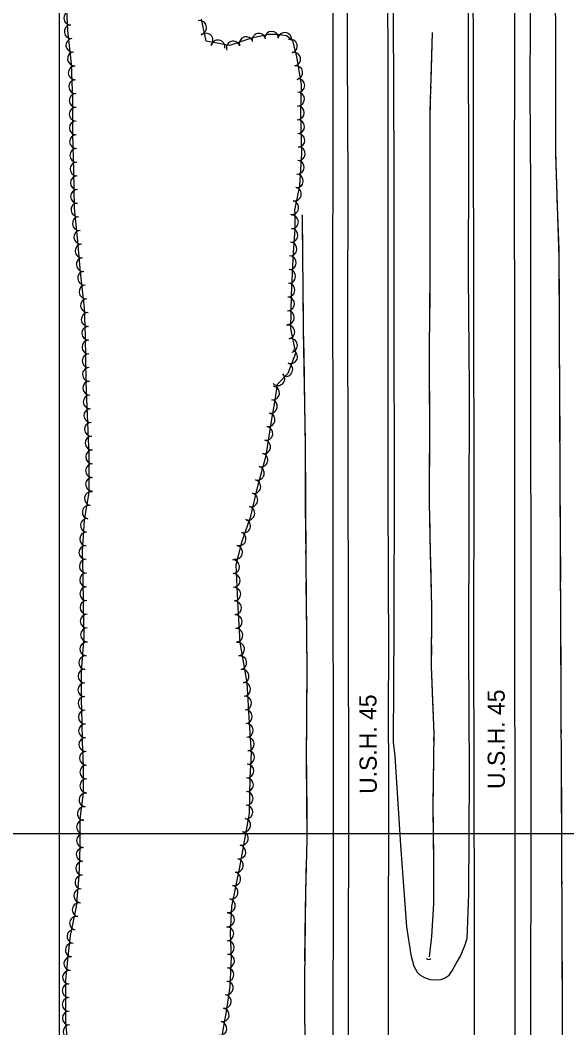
# Model space of a CAD drawing. Extents: x 353423 to 364002, y 127000 to 201942.
# Drawn here: x 359977 to 360296, y 155387 to 155974 of the extents above; entities that cross this region are included whole.
import ezdxf

# ---------------------------------------------------------------- set-up
doc = ezdxf.new("R2010")
doc.units = 0
for name, color, linetype in [('E_DTM_SlopeBottom', 7, 'Continuous'), ('E_DTM_SlopeTop', 7, 'Continuous'), ('E_FEN_Generic', 7, 'Continuous'), ('E_LAND_TreeLine', 7, 'Continuous'), ('E_RW_IP', 7, 'Continuous'), ('E_STRUCT_WingWall', 7, 'Continuous')]:
    doc.layers.add(name, color=color, linetype=linetype)

msp = doc.modelspace()

# ---------------------------------------------------------------- linework, layer by layer
at = {"layer": 'E_DTM_SlopeBottom'}
msp.add_arc((360215.46, 155428.13), 1.62, 216.437, 322.67656, dxfattribs=at)
at = {"layer": 'E_DTM_SlopeTop'}
for points in [[(360160.88, 154649.51), (360160.47, 154778.56), (360160.34, 154844.91), (360160.34, 154917.3), (360160.17, 154974.67), (360160.09, 155063.03), (360159.94, 155148.34), (360160.21, 155221.69), (360159.95, 155291.68), (360159.68, 155375.74), (360159.8, 155476.89), (360159.9, 155559.87), (360159.69, 155639.04), (360159.6, 155727.58), (360159.58, 155825.76), (360159.66, 155895.71), (360159.68, 155995.85), (360159.71, 156063.63), (360159.51, 156154.85), (360159.48, 156245.71), (360159.4, 156333.74), (360159.15, 156418.98)], [(360166.92, 156419.55), (360167.69, 156338.28), (360167.82, 156246.99), (360167.75, 156156.84), (360168.07, 156066.65), (360167.85, 155955.08), (360168.16, 155878.49), (360168.12, 155801.67), (360168.24, 155719.12), (360168.4, 155623.17), (360168.58, 155524.2), (360168.52, 155411.79), (360168.54, 155304.55), (360168.56, 155207.12), (360168.55, 155102.32), (360168.68, 154992.12), (360168.79, 154882.27), (360168.66, 154785.18), (360169.22, 154651.05)], [(360238.45, 156419.97), (360238.32, 156333.38), (360238.24, 156256.42), (360238.51, 156181.39), (360238.23, 156110.84), (360238.4, 156042.61), (360238.45, 155959.79), (360238.75, 155891.08), (360238.48, 155825.48), (360238.98, 155759.24), (360238.85, 155683.17), (360238.67, 155608.44), (360238.98, 155534.19), (360238.67, 155464.8), (360237.69, 155438.42)], [(360242.14, 155455.7), (360242, 155527.56), (360241.75, 155617.93), (360241.89, 155701.88), (360241.73, 155805.97), (360241.53, 155923.08), (360241.47, 156028.03), (360241.49, 156118.97), (360241.22, 156222.11), (360241.36, 156314.48), (360241.32, 156419.96)], [(360266.56, 154659.69), (360266.53, 154799.17), (360266.6, 154873.71), (360266.48, 154948.08), (360266.28, 155051.99), (360266.19, 155142.07), (360266.25, 155235.9), (360265.98, 155330.49), (360265.93, 155417.04), (360265.94, 155508.08), (360265.74, 155616.08), (360265.8, 155714.37), (360265.71, 155796.87), (360265.44, 155872.07), (360265.77, 155960.11), (360265.67, 156034.75), (360265.41, 156134.94), (360265.6, 156225.34), (360265.44, 156337.76), (360265.53, 156416.75)], [(360274.83, 156416.43), (360274.29, 156328.16), (360274.93, 156251.92), (360275.09, 156171.42), (360275.17, 156093.96), (360274.88, 156014.15), (360274.48, 155933.7), (360274.83, 155876.11), (360274.96, 155519.19), (360274.62, 155232.93), (360275.58, 155113.48), (360275.1, 155012.93), (360275.25, 154915.83), (360275.1, 154849.17), (360275.67, 154756.01), (360275.81, 154684.26), (360276.15, 154660.12)], [(360191.3, 156415.43), (360191.29, 156334.45), (360191.35, 156256.93), (360191.27, 156177.68), (360191.32, 156103.21), (360191.42, 156010.15), (360191.54, 155928.69), (360191.57, 155849.98), (360191.61, 155779.91), (360191.5, 155696.52), (360191.89, 155604.61), (360191.83, 155573.64)], [(360195.2, 156415.12), (360195.17, 156340.62), (360194.9, 156252.93), (360194.98, 156174.15), (360195.24, 156094.68), (360195.14, 156021.22), (360194.77, 155977.26), (360195.15, 155887.46), (360195.14, 155796.82), (360195.28, 155704.82), (360195.19, 155620.24), (360194.64, 155553.17)], [(360191.83, 155573.64), (360191.9, 155531.49), (360191.85, 155419.08), (360191.87, 155311.83), (360191.82, 155218.14)], [(360194.64, 155553.17), (360195.75, 155545.09), (360199.04, 155493.21), (360202.53, 155445.62), (360205.08, 155429.29), (360206.68, 155422.59), (360208.75, 155419.12), (360210.22, 155417.65), (360213.03, 155415.94), (360216.14, 155414.79), (360218.94, 155414.67), (360222.59, 155414.9), (360225.04, 155415.76), (360227.35, 155417.43), (360229.28, 155420.34), (360231.43, 155424.18), (360234.06, 155428.46), (360236.98, 155435.64), (360237.69, 155438.42)], [(360242.11, 155225.49), (360242.46, 155240.09), (360242.19, 155334.67), (360242.14, 155421.22), (360242.14, 155455.7)]]:
    msp.add_lwpolyline(points, dxfattribs=at)
at = {"layer": 'E_FEN_Generic'}
msp.add_line((360112.12, 155963.63), (360099.19, 155959.35), dxfattribs=at)
for points in [[(360003.95, 155984.26), (360004.66, 155968.02), (360006.86, 155948.58), (360007.59, 155927.73), (360007.66, 155907.58), (360008.15, 155886.31), (360008.49, 155864.73), (360010.54, 155845.06), (360012.1, 155827.24), (360014.35, 155806.27), (360014.94, 155790.1), (360015.13, 155776.42), (360015.39, 155762.84), (360015.91, 155748.62), (360017.2, 155720.73), (360017.09, 155699), (360014.34, 155682.39), (360013.24, 155664.57), (360013.64, 155650.08), (360013.85, 155632.75), (360014.26, 155614.4), (360012.71, 155594.56), (360012.68, 155578.03), (360012.99, 155564.99), (360013.15, 155553.4), (360013.75, 155539.09), (360013.75, 155523.59), (360011.92, 155508.61), (360011.85, 155492.28), (360011.24, 155475.2), (360009.67, 155457.29), (360006.31, 155440.45), (360004.88, 155428.24), (360003.55, 155414.49), (360003.53, 155402.4), (360003.58, 155390.21), (360004.58, 155376.83)], [(360003.95, 155984.26), (360004.66, 155968.02), (360006.86, 155948.58), (360007.59, 155927.73), (360007.66, 155907.58), (360008.15, 155886.31), (360008.49, 155864.73), (360010.54, 155845.06), (360012.1, 155827.24), (360014.35, 155806.27), (360014.94, 155790.1), (360015.13, 155776.42), (360015.39, 155762.84), (360015.91, 155748.62), (360017.2, 155720.73), (360017.09, 155699), (360014.34, 155682.39), (360013.24, 155664.57), (360013.64, 155650.08), (360013.85, 155632.75), (360014.26, 155614.4), (360012.71, 155594.56), (360012.68, 155578.03), (360012.99, 155564.99), (360013.15, 155553.4), (360013.75, 155539.09), (360013.75, 155523.59), (360011.92, 155508.61), (360011.85, 155492.28), (360011.24, 155475.2), (360009.67, 155457.29), (360006.31, 155440.45), (360004.88, 155428.24), (360003.55, 155414.49), (360003.53, 155402.4), (360003.58, 155390.21), (360004.58, 155376.83)], [(360099.19, 155959.35), (360085.66, 155961.9), (360082.86, 155974.68)], [(360095.2, 155383.18), (360097.63, 155397.28), (360099.6, 155410.72), (360100.28, 155427.96), (360099.78, 155441.7), (360100.58, 155457.36), (360105.21, 155480.43), (360106.63, 155487.91), (360110.9, 155511.67), (360111.29, 155532.4), (360112.02, 155547.04), (360110.82, 155564.56), (360109.42, 155587.82), (360105.38, 155611.34), (360104.06, 155635.2), (360103.12, 155656.55), (360106.55, 155670.35), (360111.74, 155685.03), (360115.65, 155702.52), (360120.5, 155720.4), (360123.57, 155739.25), (360125.88, 155752.51), (360127.26, 155761.91), (360133.51, 155768.33), (360137.85, 155779.89), (360135.02, 155794.45), (360135.35, 155813.98), (360136.54, 155838.75), (360137.5, 155852.42), (360137.45, 155861.19), (360137.37, 155863.42), (360140.21, 155877.6), (360141.42, 155896.31), (360140.92, 155919.27), (360141.21, 155936.47), (360138.54, 155952.96), (360136.09, 155961.99), (360132.54, 155964.88), (360127.11, 155965.7), (360122, 155965.67), (360112.12, 155963.63)]]:
    msp.add_lwpolyline(points, dxfattribs=at)
for centre, radius, start, end in [((360006.44, 155975.25), 4, 92.48573, 272.47041), ((360006.83, 155967.41), 4, 96.47982, 276.4645), ((360081.78, 155969.86), 3.99, 282.34635, 102.33103), ((360007.74, 155959.45), 4, 96.47982, 276.4645), ((360085.51, 155962.46), 3.99, 315.43339, 135.41806), ((360108.91, 155960.37), 3.99, 18.32024, 198.30492), ((360116.38, 155962.38), 3.99, 11.69396, 191.67864), ((360123.82, 155963.59), 3.99, 0.34449, 180.32917), ((360131.42, 155962.93), 3.99, 351.36609, 171.35077), ((360092.5, 155958.49), 3.99, 349.31696, 169.30164), ((360101.34, 155957.86), 3.99, 18.32024, 198.30492), ((360134.75, 155958.94), 3.99, 285.18869, 105.17337), ((360008.64, 155951.5), 4, 96.47982, 276.4645), ((360136.67, 155951.42), 3.99, 279.21576, 99.20044), ((360009.14, 155943.35), 4, 92.01308, 271.99775), ((360137.95, 155943.54), 3.99, 279.21576, 99.20044), ((360139.11, 155936.02), 3.99, 269.03133, 89.01601), ((360009.42, 155935.35), 4, 92.01308, 271.99775), ((360009.69, 155927.29), 4, 90.21234, 270.19702), ((360138.98, 155928.04), 3.99, 269.03133, 89.01601), ((360009.72, 155919.28), 4, 90.21234, 270.19702), ((360138.84, 155920.06), 3.99, 269.03133, 89.01601), ((360009.74, 155911.28), 4, 90.21234, 270.19702), ((360138.99, 155912), 3.99, 271.26484, 91.24952), ((360009.86, 155903.31), 4, 91.32491, 271.30959), ((360139.16, 155904.02), 3.99, 271.26484, 91.24952), ((360010.04, 155895.31), 4, 91.32491, 271.30959), ((360139.32, 155896.22), 3.99, 266.31067, 86.29535), ((360010.22, 155887.31), 4, 91.32491, 271.30959), ((360138.81, 155888.25), 3.99, 266.31067, 86.29535), ((360010.36, 155879.29), 4, 90.89944, 270.88411), ((360138.29, 155880.29), 3.99, 266.31067, 86.29535), ((360137.1, 155872.69), 3.99, 258.66664, 78.65132), ((360010.48, 155871.29), 4, 90.89944, 270.88411), ((360010.72, 155863.47), 4, 95.95326, 275.93794), ((360135.53, 155864.87), 3.99, 258.66664, 78.65132), ((360011.55, 155855.51), 4, 95.95326, 275.93794), ((360135.38, 155856.48), 3.99, 270.36069, 90.34537), ((360135.14, 155848.67), 3.99, 265.99473, 85.97941), ((360012.38, 155847.55), 4, 95.95326, 275.93794), ((360013.12, 155839.55), 4, 95.02402, 275.0087), ((360134.58, 155840.7), 3.99, 265.99473, 85.97941), ((360013.82, 155831.57), 4, 95.02402, 275.0087), ((360134.16, 155832.69), 3.99, 267.24861, 87.23329), ((360133.77, 155824.72), 3.99, 267.24861, 87.23329), ((360014.59, 155823.65), 4, 96.13754, 276.12222), ((360015.45, 155815.69), 4, 96.13754, 276.12222), ((360133.39, 155816.74), 3.99, 267.24861, 87.23329), ((360016.3, 155807.73), 4, 96.13754, 276.12222), ((360133.17, 155808.7), 3.99, 269.05404, 89.03872), ((360016.69, 155799.59), 4, 92.09299, 272.07767), ((360133.04, 155800.72), 3.99, 269.05404, 89.03872), ((360016.98, 155791.59), 4, 92.09299, 272.07767), ((360133.3, 155792.33), 3.99, 281.01541, 101.00009), ((360017.13, 155783.54), 4, 90.79099, 270.77567), ((360134.83, 155784.5), 3.99, 281.01541, 101.00009), ((360134.89, 155777.93), 3.99, 249.42066, 69.40533), ((360017.24, 155775.55), 4, 91.09591, 271.08058), ((360017.39, 155767.54), 4, 91.09591, 271.08058), ((360132.08, 155770.45), 3.99, 249.42066, 69.40533), ((360127.48, 155765.13), 3.99, 225.75325, 45.73793), ((360017.6, 155759.58), 4, 92.12235, 272.10703), ((360124.39, 155756.75), 3.99, 261.65319, 81.63786), ((360017.9, 155751.58), 4, 92.12235, 272.10703), ((360123.13, 155748.93), 3.99, 260.13675, 80.12143), ((360018.24, 155743.6), 4, 92.64573, 272.63041), ((360121.76, 155741.06), 3.99, 260.13675, 80.12143), ((360018.61, 155735.61), 4, 92.64573, 272.63041), ((360120.46, 155733.17), 3.99, 260.74908, 80.73376), ((360018.98, 155727.61), 4, 92.64573, 272.63041), ((360119.18, 155725.29), 3.99, 260.74908, 80.73376), ((360019.29, 155719.51), 4, 89.73878, 269.72346), ((360117.6, 155717.69), 3.99, 254.83444, 74.81912), ((360019.25, 155711.5), 4, 89.73878, 269.72346), ((360115.51, 155709.99), 3.99, 254.83444, 74.81912), ((360019.21, 155703.5), 4, 89.73878, 269.72346), ((360113.43, 155702.18), 3.99, 257.42372, 77.4084), ((360018.59, 155695.21), 4, 80.57778, 260.56246), ((360111.69, 155694.39), 3.99, 257.42372, 77.4084), ((360017.28, 155687.31), 4, 80.57778, 260.56246), ((360109.95, 155686.6), 3.99, 257.42372, 77.4084), ((360016.26, 155679.6), 4, 86.47837, 266.46305), ((360107.49, 155679.28), 3.99, 250.54171, 70.52638), ((360015.77, 155671.61), 4, 86.47837, 266.46305), ((360104.83, 155671.75), 3.99, 250.54171, 70.52638), ((360015.35, 155663.8), 4, 91.61747, 271.60215), ((360102.78, 155663.84), 3.99, 256.03497, 76.01964), ((360015.58, 155655.8), 4, 91.61747, 271.60215), ((360101.08, 155655.47), 3.99, 272.51712, 92.5018), ((360015.77, 155647.77), 4, 90.70821, 270.69289), ((360101.43, 155647.49), 3.99, 272.51712, 92.5018), ((360015.86, 155639.76), 4, 90.70821, 270.69289), ((360101.78, 155639.52), 3.99, 272.51712, 92.5018), ((360015.97, 155631.78), 4, 91.26599, 271.25066), ((360102.17, 155631.52), 3.99, 273.17219, 93.15687), ((360016.15, 155623.78), 4, 91.26599, 271.25066), ((360102.61, 155623.55), 3.99, 273.17219, 93.15687), ((360016.32, 155615.77), 4, 91.26599, 271.25066), ((360103.05, 155615.58), 3.99, 273.17219, 93.15687), ((360015.83, 155607.58), 4, 85.53651, 265.52119), ((360103.93, 155607.42), 3.99, 279.7589, 99.74358), ((360015.2, 155599.6), 4, 85.53651, 265.52119), ((360105.28, 155599.55), 3.99, 279.7589, 99.74358), ((360014.8, 155591.77), 4, 89.92103, 269.90571), ((360106.63, 155591.68), 3.99, 279.7589, 99.74358), ((360014.79, 155583.77), 4, 89.92103, 269.90571), ((360107.55, 155584), 3.99, 273.46421, 93.44889), ((360014.83, 155575.82), 4, 91.36469, 271.34937), ((360108.04, 155576.03), 3.99, 273.46421, 93.44889), ((360015.02, 155567.81), 4, 91.36469, 271.34937), ((360108.52, 155568.06), 3.99, 273.46421, 93.44889), ((360109.03, 155560.08), 3.99, 273.92613, 93.91081), ((360015.16, 155559.79), 4, 90.774, 270.75868), ((360015.31, 155551.85), 4, 92.42092, 272.4056), ((360109.58, 155552.11), 3.99, 273.92613, 93.91081), ((360015.65, 155543.85), 4, 92.42092, 272.4056), ((360109.8, 155544.4), 3.99, 267.13764, 87.12232), ((360015.85, 155535.76), 4, 90.02615, 270.01083), ((360109.4, 155536.42), 3.99, 267.13764, 87.12232), ((360015.85, 155527.76), 4, 90.02615, 270.01083), ((360109.12, 155528.38), 3.99, 268.94639, 88.93107), ((360015.37, 155519.53), 4, 83.0479, 263.03258), ((360108.98, 155520.4), 3.99, 268.94639, 88.93107), ((360014.4, 155511.58), 4, 83.0479, 263.03258), ((360108.83, 155512.42), 3.99, 268.94639, 88.93107), ((360014, 155503.84), 4, 89.76211, 269.74678), ((360107.56, 155504.88), 3.99, 259.81682, 79.80149), ((360013.97, 155495.84), 4, 89.76211, 269.74678), ((360106.15, 155497.02), 3.99, 259.81682, 79.80149), ((360013.79, 155487.77), 4, 87.95184, 267.93652), ((360104.74, 155489.17), 3.99, 259.81682, 79.80149), ((360013.5, 155479.77), 4, 87.95184, 267.93652), ((360103.26, 155481.35), 3.99, 259.23076, 79.21544), ((360101.69, 155473.54), 3.99, 258.65523, 78.63991), ((360013.03, 155471.68), 4, 84.9794, 264.96408), ((360012.33, 155463.7), 4, 84.9794, 264.96408), ((360100.12, 155465.71), 3.99, 258.65523, 78.63991), ((360011.45, 155455.52), 4, 78.72783, 258.71251), ((360098.55, 155457.89), 3.99, 258.65523, 78.63991), ((360098.09, 155449.61), 3.99, 267.07611, 87.06078), ((360009.88, 155447.67), 4, 78.72783, 258.71251), ((360008.36, 155439.99), 4, 83.33758, 263.32225), ((360097.69, 155441.46), 3.99, 272.11287, 92.09755), ((360007.43, 155432.04), 4, 83.33758, 263.32225), ((360097.99, 155433.48), 3.99, 272.11287, 92.09755), ((360098.1, 155425.66), 3.99, 267.75301, 87.73769), ((360006.59, 155424.12), 4, 84.49571, 264.48039), ((360005.82, 155416.15), 4, 84.49571, 264.48039), ((360097.79, 155417.68), 3.99, 267.75301, 87.73769), ((360005.63, 155408.35), 4, 89.87977, 269.86445), ((360097.38, 155409.94), 3.99, 261.67407, 81.65875), ((360096.22, 155402.04), 3.99, 261.67407, 81.65875), ((360005.63, 155400.36), 4, 90.24747, 270.23215), ((360005.66, 155392.36), 4, 90.24747, 270.23215), ((360094.98, 155394.21), 3.99, 260.19587, 80.18055), ((360006.11, 155384.52), 4, 94.31044, 274.29511), ((360093.62, 155386.35), 3.99, 260.19587, 80.18055)]:
    msp.add_arc(centre, radius, start, end, dxfattribs=at)
at = {"layer": 'E_LAND_TreeLine'}
for p, q in [((360000, 154500), (360000, 156500)), ((359500, 155500), (361000, 155500))]:
    msp.add_line(p, q, dxfattribs=at)
at = {"layer": 'E_STRUCT_WingWall'}
for points in [[(360289.63, 155020.07), (360290.21, 155080.05), (360291.01, 155114.67), (360291.35, 155158.35), (360291.94, 155196.78), (360292.84, 155226.19), (360293.47, 155253.09), (360294.1, 155274.16), (360291.64, 155835.72), (360289.62, 155895.98), (360289.7, 155961.88), (360289.23, 156021.59), (360289.38, 156069.94), (360289, 156115.11), (360288.86, 156148.7), (360289.24, 156185.69), (360289.59, 156235.45), (360289.63, 156282.76), (360289.38, 156326.89), (360288.72, 156387.73), (360289.16, 156414.8)], [(360289.65, 155968.66), (360289.63, 155970.71)], [(360217.45, 155966.97), (360216.2, 155920.76), (360216.13, 155870.51), (360216.2, 155826.24), (360215.7, 155781.41), (360215.88, 155734.96), (360215.75, 155692.83), (360216.38, 155663.52), (360217.09, 155631.65), (360216.97, 155597.6), (360218.37, 155558.29), (360217.9, 155514.44), (360218.33, 155482.39), (360218.22, 155459.14), (360217.16, 155439.95), (360215.77, 155428.15)], [(360217.45, 155966.97), (360216.69, 155939.07)], [(360289.69, 155962.5), (360289.68, 155964.55)], [(360289.69, 155956.35), (360289.69, 155958.4)], [(360289.65, 155922.5), (360289.69, 155952.25)], [(360216.59, 155935.23), (360216.54, 155933.3)], [(360216.43, 155929.45), (360216.38, 155927.53)], [(360216.28, 155923.68), (360216.22, 155921.76)], [(360289.73, 155892.76), (360289.62, 155895.98), (360289.65, 155922.5)], [(360216.19, 155917.91), (360216.16, 155889.99)], [(360216.16, 155889.99), (360216.13, 155870.51), (360216.14, 155862.08)], [(360289.94, 155886.61), (360289.87, 155888.66)], [(360290.14, 155880.46), (360290.08, 155882.51)], [(360290.35, 155874.31), (360290.28, 155876.36)], [(360291.48, 155840.49), (360290.49, 155870.21)], [(360141.56, 155860.57), (360142.26, 155793.43), (360143.27, 155728.06), (360143.66, 155659.48), (360144.27, 155594.24), (360143.99, 155543.23), (360144.33, 155496.6), (360143.57, 155465.39), (360142.92, 155414.56), (360143.15, 155362.45)], [(360141.56, 155860.57), (360141.86, 155831.17)], [(360216.15, 155858.23), (360216.15, 155856.3)], [(360216.16, 155852.45), (360216.16, 155850.53)], [(360216.17, 155846.68), (360216.17, 155844.76)], [(360216.18, 155840.9), (360216.2, 155826.24), (360216.05, 155812.99)], [(360291.75, 155810.75), (360291.64, 155835.72), (360291.48, 155840.49)], [(360141.91, 155827.11), (360141.93, 155825.09)], [(360141.97, 155821.03), (360141.99, 155819.01)], [(360142.03, 155814.95), (360142.05, 155812.92)], [(360216.05, 155812.99), (360215.74, 155785.08)], [(360142.1, 155808.87), (360142.26, 155793.43), (360142.48, 155779.48)], [(360291.78, 155804.59), (360291.77, 155806.64)], [(360291.81, 155798.44), (360291.8, 155800.49)], [(360291.83, 155792.29), (360291.83, 155794.34)], [(360291.98, 155758.44), (360291.85, 155788.18)], [(360142.48, 155779.48), (360142.93, 155750.08)], [(360215.7, 155781.23), (360215.71, 155779.31)], [(360215.73, 155775.46), (360215.73, 155773.53)], [(360215.75, 155769.68), (360215.76, 155767.76)], [(360215.77, 155763.9), (360215.88, 155735.99)], [(360292.11, 155728.7), (360291.98, 155758.44)], [(360142.99, 155746.03), (360143.03, 155744)], [(360143.09, 155739.95), (360143.12, 155737.92)], [(360215.88, 155735.99), (360215.88, 155734.96), (360215.8, 155708.08)], [(360143.18, 155733.86), (360143.21, 155731.84)], [(360143.28, 155727.78), (360143.44, 155698.39)], [(360292.14, 155722.55), (360292.13, 155724.6)], [(360292.16, 155716.39), (360292.16, 155718.44)], [(360292.19, 155710.24), (360292.18, 155712.29)], [(360292.34, 155676.39), (360292.21, 155706.14)], [(360215.79, 155704.23), (360215.78, 155702.3)], [(360143.44, 155698.39), (360143.61, 155668.99)], [(360215.77, 155698.45), (360215.77, 155696.53)], [(360215.76, 155692.68), (360215.8, 155690.75)], [(360215.88, 155686.9), (360216.38, 155663.52), (360216.48, 155658.99)], [(360292.47, 155646.65), (360292.34, 155676.39)], [(360143.63, 155664.93), (360143.64, 155662.91)], [(360143.67, 155658.85), (360143.69, 155656.82)], [(360216.48, 155658.99), (360217.09, 155631.65), (360217.09, 155631.09)], [(360143.73, 155652.77), (360143.74, 155650.74)], [(360143.78, 155646.69), (360144.05, 155617.29)], [(360292.5, 155640.5), (360292.49, 155642.55)], [(360292.52, 155634.35), (360292.52, 155636.4)], [(360292.55, 155628.19), (360292.54, 155630.24)], [(360217.08, 155627.24), (360217.07, 155625.31)], [(360292.7, 155594.35), (360292.57, 155624.09)], [(360144.05, 155617.29), (360144.27, 155594.24), (360144.23, 155587.9)], [(360217.05, 155621.46), (360217.05, 155619.54)], [(360217.03, 155615.69), (360217.03, 155613.77)], [(360217.01, 155609.92), (360216.97, 155597.6), (360217.52, 155582.01)], [(360292.83, 155564.61), (360292.7, 155594.35)], [(360144.21, 155583.84), (360144.2, 155581.82)], [(360217.52, 155582.01), (360218.37, 155558.29), (360218.32, 155554.11)], [(360144.18, 155577.76), (360144.17, 155575.73)], [(360144.14, 155571.68), (360144.13, 155569.65)], [(360144.11, 155565.6), (360143.99, 155543.23), (360144.04, 155536.2)], [(360292.86, 155558.45), (360292.85, 155560.5)], [(360292.88, 155552.3), (360292.87, 155554.35)], [(360218.28, 155550.26), (360218.26, 155548.34)], [(360292.91, 155546.15), (360292.9, 155548.2)], [(360218.22, 155544.49), (360218.2, 155542.56)], [(360293.06, 155512.3), (360292.93, 155542.04)], [(360144.04, 155536.2), (360144.25, 155506.81)], [(360218.16, 155538.71), (360218.14, 155536.79)], [(360218.1, 155532.94), (360217.9, 155514.44), (360218.03, 155505.03)], [(360293.19, 155482.56), (360293.06, 155512.3)], [(360144.28, 155502.75), (360144.3, 155500.72)], [(360218.03, 155505.03), (360218.33, 155482.39), (360218.3, 155477.12)], [(360144.33, 155496.67), (360144.33, 155496.6), (360144.28, 155494.64)], [(360144.18, 155490.59), (360144.13, 155488.57)], [(360144.03, 155484.51), (360143.57, 155465.39), (360143.44, 155455.13)], [(360293.21, 155476.41), (360293.21, 155478.46)], [(360218.28, 155473.27), (360218.27, 155471.34)], [(360293.24, 155470.25), (360293.23, 155472.3)], [(360218.26, 155467.49), (360218.25, 155465.57)], [(360293.27, 155464.1), (360293.26, 155466.15)], [(360218.23, 155461.72), (360218.22, 155459.79)], [(360293.42, 155430.26), (360293.29, 155460)], [(360143.44, 155455.13), (360143.06, 155425.74)], [(360218.04, 155455.95), (360217.16, 155439.95), (360215.77, 155428.15)], [(360293.55, 155400.51), (360293.42, 155430.26)], [(360143.01, 155421.68), (360142.98, 155419.65)], [(360142.93, 155415.6), (360142.92, 155414.56), (360142.92, 155413.57)], [(360142.94, 155409.52), (360142.95, 155407.49)], [(360142.97, 155403.44), (360143.1, 155374.04)], [(360293.57, 155394.36), (360293.56, 155396.41)], [(360293.6, 155388.21), (360293.59, 155390.26)]]:
    msp.add_lwpolyline(points, dxfattribs=at)

# ---------------------------------------------------------------- texts
at = {"layer": 'E_RW_IP'}
for rotation, p in [(90.10664, (360259.91, 155525.93)), (90.2456, (360185.17, 155523.07))]:
    msp.add_text('U.S.H. 45', height=10, rotation=rotation, dxfattribs=at).set_placement(p)

doc.saveas('drawing.dxf')
